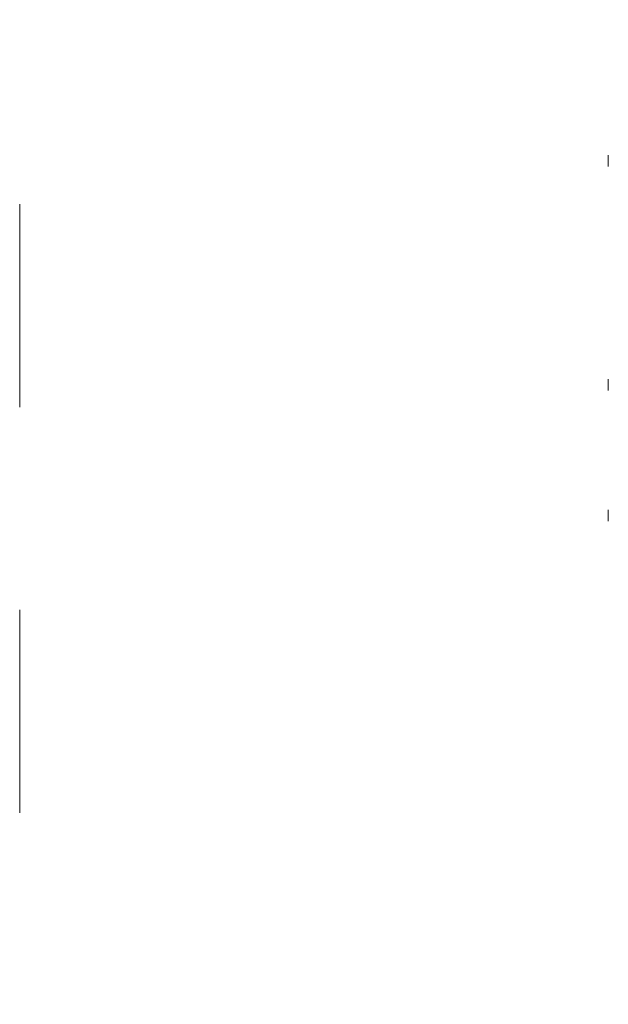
# Model space of a CAD drawing. Header units: millimetres. Extents: x -121 to 29920, y 1231 to 31888.
# Tile 271 of 310: x 20312 to 20746, y 26347 to 27075. Entities that reach past the tile are written whole.
import ezdxf

# ---------------------------------------------------------------- set-up
doc = ezdxf.new("R2010")
doc.units = ezdxf.units.MM
doc.linetypes.add('ADSK_Скрыто', pattern=[300, 150, -150])
doc.layers.add('G-____-____-SYMB', color=111, linetype='ADSK_Скрыто', lineweight=20)
doc.layers.add('P-PIPE-____-OTLN', color=3, linetype='Continuous', lineweight=20)

# ---------------------------------------------------------------- blocks, each defined once
blk = doc.blocks.new('ADSK_ППР_Отвод канализационный_Составной - Отвод раструбный-1604121-3D severage Right')
at = {"layer": 'P-PIPE-____-OTLN', "color": 22}
blk.add_line((-6273.34, 26712.76), (-6273.34, 26704.24), dxfattribs=at)
blk = doc.blocks.new('ADSK_ППР_Тройник канализационный - Тройник канализационный-1604133-3D severage Right')
at = {"layer": 'P-PIPE-____-OTLN', "color": 22}
for p, q in [((-6273.34, 26975), (-6273.34, 26966.49)), ((-6273.34, 26809.37), (-6273.34, 26800.85))]:
    blk.add_line(p, q, dxfattribs=at)

msp = doc.modelspace()

# ---------------------------------------------------------------- linework, layer by layer
at = {"layer": 'G-____-____-SYMB'}
msp.add_line((20311.74, 30538.72), (20311.74, 16132.38), dxfattribs=at)

# ---------------------------------------------------------------- block references
at = {"layer": 'P-PIPE-____-OTLN', "color": 9}
msp.add_blockref('ADSK_ППР_Тройник канализационный - Тройник канализационный-1604133-3D severage Right', (27019.81, 0), dxfattribs=at)
at = {"layer": 'P-PIPE-____-OTLN', "color": 10}
msp.add_blockref('ADSK_ППР_Отвод канализационный_Составной - Отвод раструбный-1604121-3D severage Right', (27019.81, 0), dxfattribs=at)

doc.saveas('drawing.dxf')
